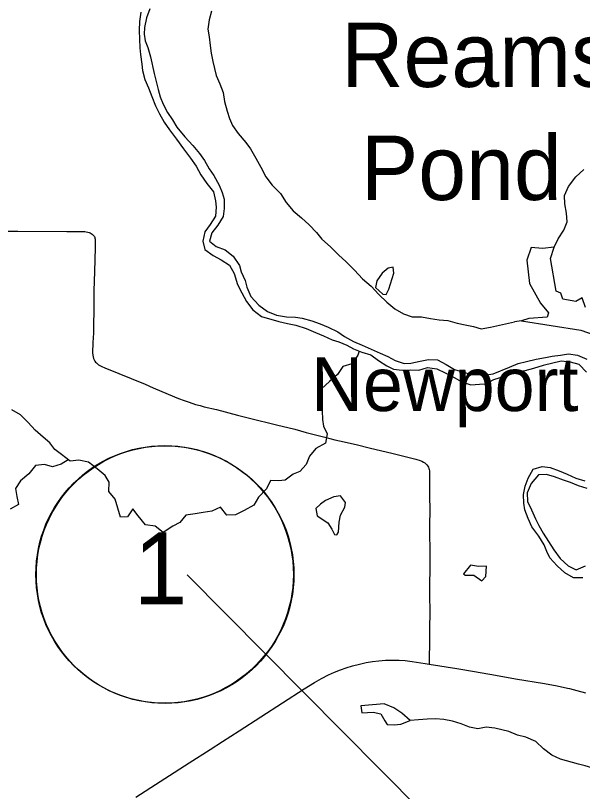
# Model space of a CAD drawing. Extents: x -87 to 2145, y -2128 to 440.
# Drawn here: x 39.73 to 61.74, y 376.74 to 406.86 of the extents above; entities that cross this region are included whole.
import ezdxf

# ---------------------------------------------------------------- set-up
doc = ezdxf.new("R2010")
doc.units = 0
for name, color, linetype in [('GM_X_County_Road', 7, 'Continuous'), ('GM_X_Major_River', 7, 'Continuous'), ('GM_X_Minor_Lake', 7, 'Continuous'), ('GM_X_Minor_Lake_Text', 7, 'Continuous'), ('GM_X_Minor_River', 7, 'Continuous'), ('GM_X_State_Route', 7, 'Continuous'), ('GM_X_Unincorporated_Text', 7, 'Continuous'), ('SH_Masking', 7, 'Continuous'), ('SH_Text', 7, 'Continuous')]:
    doc.layers.add(name, color=color, linetype=linetype)

msp = doc.modelspace()

# ---------------------------------------------------------------- linework, layer by layer
at = {"layer": 'GM_X_County_Road'}
msp.add_lwpolyline([(38.861, 398.492), (39.812, 398.484), (41.715, 398.48), (42.108, 398.48), (42.411, 398.475), (42.47, 398.468), (42.534, 398.455), (42.582, 398.441), (42.625, 398.422), (42.669, 398.395), (42.706, 398.367), (42.741, 398.337), (42.767, 398.308), (42.787, 398.277), (42.8, 398.249), (42.811, 398.216), (42.817, 398.179), (42.816, 397.843), (42.793, 396.925), (42.773, 396.171), (42.764, 395.729), (42.748, 394.531), (42.729, 394.171), (42.719, 393.761), (42.727, 393.681), (42.74, 393.609), (42.755, 393.552), (42.781, 393.491), (42.806, 393.446), (42.836, 393.407), (42.869, 393.373), (42.91, 393.336), (42.952, 393.305), (43.006, 393.272), (43.078, 393.237), (43.198, 393.186), (44.759, 392.547), (45.076, 392.411), (45.407, 392.27), (46.056, 392), (46.27, 391.917), (46.471, 391.846), (46.721, 391.767), (46.895, 391.719), (47.053, 391.677), (47.531, 391.562), (48.35, 391.353), (48.81, 391.237), (49.859, 390.974), (50.573, 390.798), (51.013, 390.678), (51.742, 390.487), (52.124, 390.394), (52.491, 390.306), (53.003, 390.191), (53.465, 390.084), (54.386, 389.855), (55.278, 389.641), (55.439, 389.592), (55.51, 389.559), (55.573, 389.526), (55.617, 389.497), (55.661, 389.461), (55.703, 389.416), (55.735, 389.371), (55.763, 389.324), (55.782, 389.278), (55.795, 389.233), (55.802, 389.181), (55.798, 388.233), (55.811, 387.644), (55.808, 387.087), (55.81, 385.775), (55.808, 384.381), (55.811, 383.692), (55.805, 383.085), (55.802, 382.511), (55.796, 381.904), (55.794, 381.687)], dxfattribs=at)
at = {"layer": 'GM_X_Major_River'}
for points in [[(44.596, 406.995), (44.539, 406.635), (44.532, 406.274), (44.536, 405.943), (44.559, 405.611), (44.574, 405.35), (44.627, 404.977), (44.652, 404.726), (44.746, 404.383), (44.89, 404.059), (45.013, 403.716), (45.166, 403.351), (45.321, 403.047), (45.495, 402.723), (45.699, 402.418), (45.973, 402.061), (46.246, 401.684), (46.519, 401.327), (46.743, 401.012), (46.927, 400.677), (47.151, 400.342), (47.415, 400.015), (47.488, 399.673), (47.513, 399.422), (47.486, 399.071), (47.29, 398.754), (47.084, 398.458), (46.997, 398.108), (47.081, 397.776), (47.396, 397.549), (47.714, 397.382), (48.03, 397.165), (48.214, 396.85), (48.346, 396.416), (48.509, 396.092), (48.693, 395.757), (48.937, 395.432), (49.272, 395.174), (49.949, 394.98), (50.288, 394.903), (50.607, 394.836), (51.016, 394.717), (51.373, 394.56), (51.681, 394.433), (52.018, 394.276), (52.287, 394.19), (52.595, 394.063), (52.852, 393.918), (53.18, 393.791), (53.519, 393.694), (53.825, 393.467), (54.141, 393.26), (54.399, 393.134), (54.739, 393.097), (55.059, 393.111), (55.389, 393.094), (55.722, 393.197), (56.081, 393.14), (56.409, 392.993), (56.755, 392.815), (57.062, 392.639), (57.411, 392.521), (57.741, 392.545), (57.992, 392.56), (58.306, 392.734)], [(44.939, 407.118), (44.812, 406.77), (44.734, 406.39), (44.72, 406.139), (44.755, 405.878), (44.87, 405.615), (44.963, 405.252), (45.111, 404.606), (45.176, 404.354), (45.269, 403.991), (45.343, 403.699), (45.458, 403.426), (45.622, 403.091), (45.817, 402.806), (45.991, 402.522), (46.305, 402.154), (46.609, 401.817), (46.873, 401.511), (47.068, 401.236), (47.252, 400.911), (47.427, 400.647), (47.63, 400.272), (47.745, 399.989), (47.83, 399.736), (47.833, 399.375), (47.787, 399.065), (47.58, 398.718), (47.344, 398.422), (47.257, 398.103), (47.523, 397.897), (47.871, 397.76), (48.177, 397.513), (48.43, 397.157), (48.495, 396.905), (48.649, 396.57), (48.714, 396.318), (48.867, 395.954), (49.181, 395.617), (49.506, 395.37), (49.864, 395.232), (50.253, 395.164), (50.594, 395.147), (50.863, 395.111), (51.232, 395.014), (51.56, 394.887), (51.868, 394.76), (52.245, 394.582), (52.501, 394.396), (52.848, 394.209), (53.186, 394.071), (53.533, 393.914), (53.89, 393.756), (54.188, 393.63), (54.466, 393.474), (54.824, 393.356), (55.084, 393.371), (55.446, 393.444), (55.758, 393.508), (56.108, 393.5), (56.455, 393.313), (56.772, 393.126), (57.09, 393.029), (57.428, 392.922), (58.009, 392.91), (58.27, 392.955), (58.905, 393.212)], [(58.905, 393.212), (59.248, 393.357), (59.569, 393.432), (59.951, 393.526), (60.302, 393.59), (60.563, 393.636), (60.885, 393.681), (61.196, 393.726), (61.555, 393.68), (61.913, 393.523)], [(60.921, 393.449), (60.217, 393.28), (59.835, 393.156), (59.503, 393.071), (59.162, 393.007)], [(61.905, 393.012), (61.609, 393.308), (61.281, 393.403), (60.921, 393.449)], [(58.306, 392.734), (59.162, 393.007)], [(61.759, 385.031), (61.398, 385.027), (61.061, 385.233), (60.755, 385.499), (60.47, 385.805), (60.363, 386.057), (60.257, 386.32), (60.043, 386.654), (59.778, 387.009), (59.633, 387.333), (59.508, 387.676), (59.472, 387.927), (59.457, 388.268), (59.513, 388.588), (59.628, 388.907), (59.834, 389.255), (60.176, 389.359), (60.485, 389.314), (60.834, 389.188), (61.152, 389.053), (61.49, 388.897), (61.829, 388.801)], [(61.924, 388.498), (61.595, 388.604), (61.277, 388.73), (61.008, 388.824), (60.66, 388.95), (60.341, 389.046), (60.03, 389.031), (59.745, 388.695), (59.599, 388.336), (59.613, 387.995), (59.758, 387.672), (59.923, 387.318), (60.049, 387.065), (60.214, 386.762), (60.42, 386.447), (60.635, 386.123), (60.88, 385.778), (61.185, 385.502), (61.503, 385.347), (61.856, 385.501)]]:
    msp.add_lwpolyline(points, dxfattribs=at)
at = {"layer": 'GM_X_Minor_Lake'}
msp.add_line((59.655, 395.102), (59.376, 395.01), dxfattribs=at)
for points in [[(61.865, 395.521), (61.732, 395.904), (61.479, 395.759), (60.981, 395.849), (60.905, 396.081), (60.716, 396.165), (60.5, 397.433), (60.64, 397.868), (60.197, 397.82), (59.747, 397.859), (59.588, 397.36), (59.691, 396.455), (60.107, 395.695), (60.42, 395.318), (60.377, 395.148), (59.655, 395.102)], [(54.219, 396.234), (54.422, 396.854), (54.387, 397.095), (54.195, 397.049), (53.964, 396.856)], [(53.964, 396.856), (53.755, 396.556), (53.71, 396.297), (53.996, 396.05), (54.126, 396.037), (54.219, 396.234)], [(59.376, 395.01), (61.679, 394.652), (62.156, 394.482)], [(51.76, 388.035), (51.571, 387.899), (51.388, 387.722), (51.442, 387.441), (51.854, 387.163)], [(51.854, 387.163), (52.013, 386.928), (52.119, 386.715), (52.208, 386.703), (52.271, 386.802), (52.288, 387.193), (52.344, 387.472), (52.51, 387.78), (52.534, 387.96), (52.349, 388.214), (52.088, 388.179), (51.76, 388.035)], [(57.839, 384.912), (57.984, 385.082), (58.012, 385.482), (57.701, 385.469), (57.392, 385.525), (57.125, 385.19), (57.186, 385.138)], [(57.186, 385.138), (57.524, 385.132), (57.839, 384.912)], [(54.416, 379.987), (54.04, 380.142), (53.137, 380.07), (53.172, 379.799), (53.613, 379.82), (53.912, 379.754), (54.066, 379.48), (54.154, 379.338), (54.434, 379.332)], [(54.434, 379.332), (54.685, 379.357), (55.048, 379.5), (54.723, 379.777), (54.416, 379.987)]]:
    msp.add_lwpolyline(points, dxfattribs=at)
at = {"layer": 'GM_X_Minor_River'}
for points in [[(47.34, 407.029), (47.243, 406.69), (47.196, 406.33), (47.241, 406.038), (47.284, 405.696), (47.329, 405.404), (47.393, 405.081), (47.448, 404.809), (47.512, 404.527), (47.656, 404.213), (47.79, 403.869), (47.843, 403.517), (47.946, 403.144), (48.041, 402.861), (48.156, 402.598), (48.37, 402.283), (48.664, 401.936), (48.849, 401.681), (49.062, 401.326), (49.256, 400.971), (49.449, 400.596), (49.693, 400.28), (50.017, 399.952), (50.23, 399.607), (50.514, 399.28), (50.829, 399.003), (51.135, 398.736), (51.409, 398.439), (51.624, 398.174), (51.959, 397.887), (52.263, 397.57), (52.568, 397.293), (52.892, 396.975), (53.206, 396.638), (53.541, 396.35), (53.835, 396.033), (54.15, 395.736), (54.455, 395.479), (54.792, 395.282), (55.13, 395.165), (55.49, 395.167), (55.839, 395.1), (56.179, 395.043), (56.519, 395.016), (56.877, 394.918), (57.186, 394.852), (57.505, 394.785), (57.814, 394.699), (58.166, 394.762), (59.106, 394.972)], [(60.64, 397.868), (60.805, 398.197), (61.02, 398.524), (61.145, 398.853), (61.121, 399.195), (61.056, 399.547), (61.041, 399.878), (61.197, 400.227), (61.483, 400.604), (61.798, 400.89)], [(59.376, 395.01), (59.106, 394.972)], [(53.076, 393.831), (53.018, 393.674), (52.791, 393.337), (52.438, 393.234), (52.232, 392.928), (51.916, 392.654), (51.61, 392.369), (51.505, 392.111), (51.549, 391.819), (51.633, 391.517), (51.647, 391.185), (51.692, 390.924), (51.826, 390.62), (51.759, 390.261), (51.394, 390.048), (51.148, 389.752), (51.011, 389.434), (50.765, 389.159), (50.503, 389.054), (50.198, 388.829), (49.937, 388.795), (49.627, 388.811), (49.471, 388.493), (49.164, 388.169), (48.977, 387.852), (48.603, 387.649), (48.269, 387.476), (47.938, 387.472), (47.684, 387.778), (47.35, 387.615), (47.009, 387.572), (46.708, 387.518), (46.346, 387.465), (46.11, 387.179), (45.837, 387.034), (45.462, 386.791), (45.146, 387.038), (44.777, 387.096), (44.493, 387.443), (44.278, 387.708), (44.072, 387.401), (43.801, 387.387), (43.595, 388.092), (43.35, 388.378), (43.358, 388.749), (43.213, 389.002), (42.897, 389.269), (42.562, 389.517), (42.183, 389.605), (41.842, 389.562), (41.516, 389.819), (41.25, 390.015), (41.055, 390.269), (40.799, 390.495), (40.494, 390.762), (40.22, 391.068), (39.915, 391.365), (39.578, 391.553)], [(41.775, 389.615), (41.499, 389.448), (41.167, 389.345), (40.848, 389.432), (40.507, 389.399), (40.24, 389.073), (39.924, 388.799), (39.728, 388.502), (39.782, 388.191), (39.846, 387.879), (39.512, 387.705)], [(58.88, 379.063), (58.346, 379.192), (58.007, 379.239), (57.685, 379.176), (57.356, 379.232), (57.028, 379.369), (56.69, 379.467), (56.36, 379.533), (56.031, 379.56), (55.71, 379.547), (55.369, 379.524), (55.048, 379.5)], [(63.065, 377.22), (62.87, 377.534), (62.57, 377.569), (62.23, 377.615), (61.852, 377.741), (61.583, 377.796), (60.885, 377.988), (60.547, 378.143), (60.231, 378.389), (59.935, 378.675), (59.547, 378.842), (59.218, 378.927), (58.88, 379.063)]]:
    msp.add_lwpolyline(points, dxfattribs=at)
at = {"layer": 'GM_X_State_Route'}
msp.add_lwpolyline([(44.395, 376.519), (46.463, 377.852), (47.282, 378.368), (47.767, 378.675), (48.413, 379.094), (50.091, 380.185), (50.934, 380.725), (51.339, 380.975), (51.611, 381.13), (51.875, 381.265), (52.114, 381.375), (52.344, 381.467), (52.561, 381.543), (52.814, 381.619), (53.085, 381.688), (53.343, 381.741), (53.587, 381.782), (53.832, 381.812), (54.095, 381.831), (54.359, 381.839), (54.622, 381.834), (54.852, 381.819), (55.131, 381.787), (55.634, 381.713), (55.794, 381.687), (56.865, 381.515), (57.545, 381.4), (58.368, 381.254), (59.143, 381.118), (60.275, 380.93), (60.758, 380.84), (61.16, 380.754), (61.242, 380.733), (61.526, 380.663), (61.858, 380.571)], dxfattribs=at)
at = {"layer": 'SH_Masking'}
msp.add_circle((45.535, 385.159), 5, dxfattribs=at)
at = {"layer": 'SH_Text'}
msp.add_line((59.813, 371.624), (46.387, 385.153), dxfattribs=at)
msp.add_circle((45.516, 385.167), 5, dxfattribs=at)

# ---------------------------------------------------------------- texts
at = {"layer": 'GM_X_Minor_Lake_Text'}
for s, rotation, p in [('Reams', 0.0297, (52.378, 404.084)), ('Pond', 0.0286, (53.135, 399.697))]:
    msp.add_text(s, height=2.5001, rotation=rotation, dxfattribs=at).set_placement(p)
at = {"layer": 'GM_X_Unincorporated_Text'}
msp.add_text('Newport', height=2.085, rotation=0, dxfattribs=at).set_placement((51.204, 391.508))
at = {"layer": 'SH_Text'}
msp.add_text('1', height=2.8, rotation=360, dxfattribs=at).set_placement((44.316, 384))

doc.saveas('drawing.dxf')
